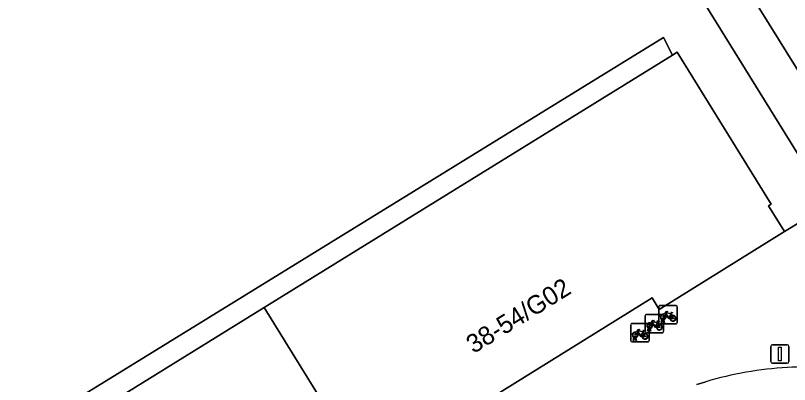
# Model space of a CAD drawing. Extents: x 159039 to 160102, y 381214 to 382524.
# Drawn here: x 159630.37 to 159672.36, y 382308.74 to 382328.75 of the extents above; entities that cross this region are included whole.
import ezdxf

# ---------------------------------------------------------------- set-up
doc = ezdxf.new("R2010")
doc.units = 0
for name, color, linetype in [('IMGEO_Fietsenrek', 7, 'Continuous'), ('IMGEO_Groenvoorziening', 7, 'Continuous'), ('IMGEO_Hek', 7, 'Continuous'), ('IMGEO_Lichtmast', 7, 'Continuous'), ('IMGEO_Pand', 7, 'Continuous'), ('IMGEO_Pand_nummerreeks', 7, 'Continuous'), ('IMGEO_Rijbaan_lokaal_open', 7, 'Continuous'), ('IMGEO_Terreindeel_open', 7, 'Continuous'), ('IMGEO_Voetpad_open', 7, 'Continuous')]:
    doc.layers.add(name, color=color, linetype=linetype)

msp = doc.modelspace()

# ---------------------------------------------------------------- linework, layer by layer
at = {"layer": 'IMGEO_Fietsenrek'}
for p, q in [((159665.27, 382312.096), (159665.27, 382312.937)), ((159665.27, 382312.937), (159665.27, 382312.096)), ((159665.345, 382313.021), (159666.186, 382313.021)), ((159666.186, 382313.021), (159665.345, 382313.021)), ((159666.27, 382312.946), (159666.27, 382312.105)), ((159666.27, 382312.105), (159666.27, 382312.946)), ((159664.533, 382311.614), (159664.533, 382312.455)), ((159664.533, 382312.455), (159664.533, 382311.614)), ((159664.608, 382312.539), (159665.449, 382312.539)), ((159665.449, 382312.539), (159664.608, 382312.539)), ((159665.508, 382312.277), (159665.507, 382312.281)), ((159665.533, 382312.464), (159665.533, 382311.623)), ((159665.533, 382311.623), (159665.533, 382312.464)), ((159665.539, 382312.288), (159665.54, 382312.281)), ((159665.957, 382312.57), (159665.993, 382312.475)), ((159663.751, 382311.12), (159663.751, 382311.961)), ((159663.751, 382311.961), (159663.751, 382311.12)), ((159663.826, 382312.045), (159664.667, 382312.045)), ((159664.667, 382312.045), (159663.826, 382312.045)), ((159664.751, 382311.97), (159664.751, 382311.129)), ((159664.751, 382311.129), (159664.751, 382311.97)), ((159665.22, 382312.088), (159665.256, 382311.993)), ((159666.195, 382312.021), (159665.354, 382312.021)), ((159665.354, 382312.021), (159666.195, 382312.021)), ((159665.397, 382312.105), (159665.436, 382312.265)), ((159665.431, 382312.105), (159665.397, 382312.105)), ((159665.466, 382312.253), (159665.431, 382312.105)), ((159665.549, 382312.105), (159665.515, 382312.247)), ((159665.547, 382312.251), (159665.582, 382312.105)), ((159665.582, 382312.105), (159665.549, 382312.105)), ((159664.438, 382311.594), (159664.474, 382311.499)), ((159665.458, 382311.539), (159664.617, 382311.539)), ((159664.617, 382311.539), (159665.458, 382311.539)), ((159664.66, 382311.623), (159664.699, 382311.783)), ((159664.694, 382311.623), (159664.66, 382311.623)), ((159664.729, 382311.771), (159664.694, 382311.623)), ((159664.771, 382311.795), (159664.77, 382311.799)), ((159664.812, 382311.623), (159664.778, 382311.765)), ((159664.802, 382311.806), (159664.803, 382311.799)), ((159664.81, 382311.769), (159664.845, 382311.623)), ((159664.845, 382311.623), (159664.812, 382311.623)), ((159664.676, 382311.045), (159663.835, 382311.045)), ((159663.835, 382311.045), (159664.676, 382311.045)), ((159663.878, 382311.129), (159663.917, 382311.289)), ((159663.912, 382311.129), (159663.878, 382311.129)), ((159663.947, 382311.277), (159663.912, 382311.129)), ((159663.989, 382311.301), (159663.988, 382311.305)), ((159664.03, 382311.129), (159663.996, 382311.271)), ((159664.02, 382311.312), (159664.021, 382311.305)), ((159664.028, 382311.275), (159664.063, 382311.129)), ((159664.063, 382311.129), (159664.03, 382311.129))]:
    msp.add_line(p, q, dxfattribs=at)
for points in [[(159665.583, 382312.547), (159665.678, 382312.711), (159665.764, 382312.697), (159665.766, 382312.688), (159665.71, 382312.677), (159665.683, 382312.632), (159665.939, 382312.591)], [(159665.604, 382312.495), (159665.552, 382312.405), (159665.512, 382312.38), (159665.513, 382312.427), (159665.568, 382312.521)], [(159665.879, 382312.303), (159665.829, 382312.303), (159665.638, 382312.554), (159665.619, 382312.522)], [(159665.926, 382312.566), (159665.669, 382312.607), (159665.652, 382312.578), (159665.819, 382312.358), (159665.926, 382312.566)], [(159665.974, 382312.468), (159665.944, 382312.545), (159665.835, 382312.327), (159665.878, 382312.327)], [(159665.908, 382312.327), (159666.028, 382312.326), (159665.984, 382312.44)], [(159666.004, 382312.447), (159666.059, 382312.302), (159665.909, 382312.302)], [(159665.939, 382312.591), (159665.964, 382312.64), (159665.958, 382312.644), (159665.935, 382312.648), (159665.923, 382312.655), (159665.922, 382312.658), (159665.924, 382312.663), (159666.019, 382312.648), (159666.021, 382312.638), (159666.011, 382312.625), (159665.999, 382312.619), (159665.985, 382312.625), (159665.957, 382312.57)], [(159664.867, 382312.013), (159664.815, 382311.923), (159664.775, 382311.898), (159664.776, 382311.945), (159664.831, 382312.039)], [(159664.846, 382312.065), (159664.941, 382312.229), (159665.027, 382312.215), (159665.029, 382312.206), (159664.973, 382312.195), (159664.946, 382312.15), (159665.202, 382312.109)], [(159665.142, 382311.821), (159665.092, 382311.821), (159664.901, 382312.072), (159664.882, 382312.04)], [(159665.189, 382312.084), (159664.932, 382312.125), (159664.915, 382312.096), (159665.082, 382311.876), (159665.189, 382312.084)], [(159665.237, 382311.986), (159665.207, 382312.063), (159665.098, 382311.845), (159665.141, 382311.845)], [(159665.171, 382311.845), (159665.291, 382311.844), (159665.247, 382311.958)], [(159665.267, 382311.965), (159665.322, 382311.82), (159665.172, 382311.82)], [(159665.202, 382312.109), (159665.227, 382312.158), (159665.221, 382312.162), (159665.198, 382312.166), (159665.186, 382312.173), (159665.185, 382312.176), (159665.187, 382312.181), (159665.282, 382312.166), (159665.284, 382312.156), (159665.274, 382312.143), (159665.262, 382312.137), (159665.248, 382312.143), (159665.22, 382312.088)], [(159664.085, 382311.519), (159664.033, 382311.429), (159663.993, 382311.404), (159663.994, 382311.451), (159664.049, 382311.545)], [(159664.064, 382311.571), (159664.159, 382311.735), (159664.245, 382311.721), (159664.247, 382311.712), (159664.191, 382311.701), (159664.164, 382311.656), (159664.42, 382311.615)], [(159664.36, 382311.327), (159664.31, 382311.327), (159664.119, 382311.578), (159664.1, 382311.546)], [(159664.407, 382311.59), (159664.15, 382311.631), (159664.133, 382311.602), (159664.3, 382311.382), (159664.407, 382311.59)], [(159664.455, 382311.492), (159664.425, 382311.569), (159664.316, 382311.351), (159664.359, 382311.351)], [(159664.389, 382311.351), (159664.509, 382311.35), (159664.465, 382311.464)], [(159664.485, 382311.471), (159664.54, 382311.326), (159664.39, 382311.326)], [(159664.42, 382311.615), (159664.445, 382311.664), (159664.439, 382311.668), (159664.416, 382311.672), (159664.404, 382311.679), (159664.403, 382311.682), (159664.405, 382311.687), (159664.5, 382311.672), (159664.502, 382311.662), (159664.492, 382311.649), (159664.48, 382311.643), (159664.466, 382311.649), (159664.438, 382311.594)]]:
    msp.add_lwpolyline(points, dxfattribs=at)
for centre, radius, start, end in [((159665.348, 382312.943), 0.0779, 92.4484, 184.2845), ((159665.348, 382312.943), 0.0779, 92.4484, 184.2845), ((159666.192, 382312.943), 0.0779, 2.4484, 94.2845), ((159666.192, 382312.943), 0.0779, 2.4484, 94.2845), ((159664.611, 382312.461), 0.0779, 92.4484, 184.2845), ((159664.611, 382312.461), 0.0779, 92.4484, 184.2845), ((159665.51, 382312.406), 0.159, 62.6766, 242.1369), ((159665.51, 382312.406), 0.129, 63.3192, 238.903), ((159665.49, 382312.277), 0.0499, 12.8025, 158.6934), ((159665.455, 382312.461), 0.0779, 2.4484, 94.2845), ((159665.455, 382312.461), 0.0779, 2.4484, 94.2845), ((159665.49, 382312.277), 0.0174, 12.8025, 163.4502), ((159665.51, 382312.406), 0.129, 253.415, 269.0204), ((159665.51, 382312.406), 0.129, 283.6043, 43.4302), ((159665.51, 382312.406), 0.159, 283.5766, 46.6042), ((159666.037, 382312.322), 0.159, 113.3408, 178.3217), ((159666.037, 382312.322), 0.159, 187.0065, 105.7708), ((159666.037, 382312.322), 0.129, 113.923, 177.9556), ((159666.037, 382312.322), 0.129, 188.6715, 104.5883), ((159663.829, 382311.967), 0.0779, 92.4484, 184.2845), ((159663.829, 382311.967), 0.0779, 92.4484, 184.2845), ((159664.773, 382311.924), 0.159, 62.6766, 242.1369), ((159664.773, 382311.924), 0.129, 63.3192, 238.903), ((159664.673, 382311.967), 0.0779, 2.4484, 94.2845), ((159664.673, 382311.967), 0.0779, 2.4484, 94.2845), ((159664.773, 382311.924), 0.129, 283.6043, 43.4302), ((159664.773, 382311.924), 0.159, 283.5766, 46.6042), ((159665.3, 382311.84), 0.159, 113.3408, 178.3217), ((159665.3, 382311.84), 0.159, 187.0065, 105.7708), ((159665.3, 382311.84), 0.129, 113.923, 177.9556), ((159665.3, 382311.84), 0.129, 188.6715, 104.5883), ((159665.348, 382312.099), 0.0779, 182.4484, 274.2845), ((159665.348, 382312.099), 0.0779, 182.4484, 274.2845), ((159665.51, 382312.406), 0.159, 253.9967, 271.7867), ((159666.192, 382312.099), 0.0779, 272.4484, 4.2845), ((159666.192, 382312.099), 0.0779, 272.4484, 4.2845), ((159663.991, 382311.43), 0.159, 62.6766, 242.1369), ((159663.991, 382311.43), 0.129, 63.3192, 238.903), ((159663.991, 382311.43), 0.129, 283.6043, 43.4302), ((159663.991, 382311.43), 0.159, 283.5766, 46.6042), ((159664.518, 382311.346), 0.159, 113.3408, 178.3217), ((159664.518, 382311.346), 0.159, 187.0065, 105.7708), ((159664.518, 382311.346), 0.129, 113.923, 177.9556), ((159664.518, 382311.346), 0.129, 188.6715, 104.5883), ((159664.611, 382311.617), 0.0779, 182.4484, 274.2845), ((159664.611, 382311.617), 0.0779, 182.4484, 274.2845), ((159664.753, 382311.795), 0.0499, 12.8025, 158.6934), ((159664.773, 382311.924), 0.159, 253.9967, 271.7867), ((159664.753, 382311.795), 0.0174, 12.8025, 163.4502), ((159664.773, 382311.924), 0.129, 253.415, 269.0204), ((159665.455, 382311.617), 0.0779, 272.4484, 4.2845), ((159665.455, 382311.617), 0.0779, 272.4484, 4.2845), ((159663.829, 382311.123), 0.0779, 182.4484, 274.2845), ((159663.829, 382311.123), 0.0779, 182.4484, 274.2845), ((159663.971, 382311.301), 0.0499, 12.8025, 158.6934), ((159663.991, 382311.43), 0.159, 253.9967, 271.7867), ((159663.971, 382311.301), 0.0174, 12.8025, 163.4502), ((159663.991, 382311.43), 0.129, 253.415, 269.0204), ((159664.673, 382311.123), 0.0779, 272.4484, 4.2845), ((159664.673, 382311.123), 0.0779, 272.4484, 4.2845)]:
    msp.add_arc(centre, radius, start, end, dxfattribs=at)
at = {"layer": 'IMGEO_Groenvoorziening'}
for points in [[(159669.822, 382330.58), (159677.895, 382317.612), (159676.739, 382315.934), (159679.685, 382313.867), (159689.59, 382327.142), (159674.543, 382338.081)], [(159609.828, 382317.586), (159603.702, 382312.995), (159616.026, 382303.294), (159619.24, 382300.85), (159620.544, 382299.858), (159665.52, 382327.548), (159666.013, 382326.601), (159666.26, 382326.754), (159671.367, 382318.523), (159671.225, 382318.433), (159672.097, 382317.028), (159674.51, 382318.497), (159667.814, 382329.289)]]:
    msp.add_lwpolyline(points, dxfattribs=at)
at = {"layer": 'IMGEO_Hek'}
msp.add_lwpolyline([(159666.013, 382326.601), (159665.52, 382327.548), (159620.544, 382299.858)], dxfattribs=at)
at = {"layer": 'IMGEO_Lichtmast'}
for p, q in [((159671.341, 382309.991), (159671.341, 382310.791)), ((159671.341, 382310.791), (159671.341, 382309.991)), ((159671.441, 382310.891), (159672.231, 382310.891)), ((159672.231, 382310.891), (159671.441, 382310.891)), ((159672.331, 382310.791), (159672.331, 382309.991)), ((159672.331, 382309.991), (159672.331, 382310.791)), ((159672.231, 382309.891), (159671.441, 382309.891)), ((159671.441, 382309.891), (159672.231, 382309.891))]:
    msp.add_line(p, q, dxfattribs=at)
msp.add_lwpolyline([(159671.761, 382310.766), (159671.911, 382310.766), (159671.911, 382310.016), (159671.761, 382310.016), (159671.761, 382310.766)], dxfattribs=at)
for centre, start, end in [((159671.441, 382310.791), 90, 180), ((159671.441, 382310.791), 90, 180), ((159672.231, 382310.791), 0, 90), ((159672.231, 382310.791), 360, 90), ((159671.441, 382309.991), 180, 270), ((159671.441, 382309.991), 180, 270), ((159672.231, 382309.991), 270, 0), ((159672.231, 382309.991), 270, 0)]:
    msp.add_arc(centre, 0.1, start, end, dxfattribs=at)
at = {"layer": 'IMGEO_Pand'}
for points in [[(159649.853, 382303.229), (159656.643, 382307.441), (159656.259, 382308.059), (159664.915, 382313.429), (159665.298, 382312.81), (159672.097, 382317.028), (159671.225, 382318.433), (159671.367, 382318.523), (159666.26, 382326.754), (159666.013, 382326.601), (159643.868, 382312.909)], [(159622.203, 382298.027), (159625.996, 382291.787), (159626.632, 382290.76), (159626.775, 382290.849), (159627.637, 382289.459), (159634.403, 382293.656), (159634.024, 382294.265), (159642.68, 382299.635), (159643.063, 382299.016), (159649.853, 382303.229), (159643.868, 382312.909), (159621.538, 382299.102)]]:
    msp.add_lwpolyline(points, close=True, dxfattribs=at)
at = {"layer": 'IMGEO_Rijbaan_lokaal_open'}
msp.add_lwpolyline([(159667.82, 382308.888), (159667.334, 382308.736)], dxfattribs=at)
for centre, radius, start, end in [((159673.276, 382290.615), 19.07, 93.1069, 106.6236), ((159673.429, 382292.07), 17.627, 80.8148, 93.8619)]:
    msp.add_arc(centre, radius, start, end, dxfattribs=at)
at = {"layer": 'IMGEO_Terreindeel_open'}
msp.add_lwpolyline([(159622.203, 382298.027), (159621.538, 382299.102), (159643.868, 382312.909), (159666.013, 382326.601), (159665.52, 382327.548), (159620.544, 382299.858), (159619.886, 382299.453), (159620.401, 382298.633), (159591.408, 382280.716), (159592.368, 382279.579), (159594.944, 382281.172), (159597.519, 382282.764), (159600.094, 382284.356), (159602.669, 382285.949), (159605.244, 382287.541), (159607.82, 382289.133), (159610.395, 382290.726), (159614.9, 382293.511), (159618.08, 382295.478)], close=True, dxfattribs=at)
at = {"layer": 'IMGEO_Voetpad_open'}
for points in [[(159667.814, 382329.289), (159674.51, 382318.497), (159676.739, 382315.934), (159677.895, 382317.612), (159669.822, 382330.58)], [(159674.51, 382318.497), (159672.097, 382317.028), (159665.298, 382312.81), (159664.915, 382313.429), (159656.259, 382308.059), (159656.643, 382307.441), (159649.853, 382303.229), (159643.063, 382299.016), (159642.68, 382299.635), (159634.024, 382294.265), (159634.403, 382293.656), (159627.637, 382289.459), (159626.775, 382290.849), (159626.632, 382290.76), (159625.996, 382291.787), (159621.92, 382289.267), (159623.515, 382286.687), (159625.11, 382284.107), (159626.706, 382281.527), (159628.301, 382278.947), (159629.896, 382276.367)], [(159667.334, 382308.736), (159667.82, 382308.888)]]:
    msp.add_lwpolyline(points, dxfattribs=at)
for centre, radius, start, end in [((159673.276, 382290.615), 19.07, 93.1069, 106.6236), ((159673.429, 382292.07), 17.627, 80.8148, 93.8619)]:
    msp.add_arc(centre, radius, start, end, dxfattribs=at)

# ---------------------------------------------------------------- texts
at = {"layer": 'IMGEO_Pand_nummerreeks'}
msp.add_text('38-54/G02', height=1, rotation=31.8146, dxfattribs=at).set_placement((159655.226, 382310.384))

doc.saveas('drawing.dxf')
